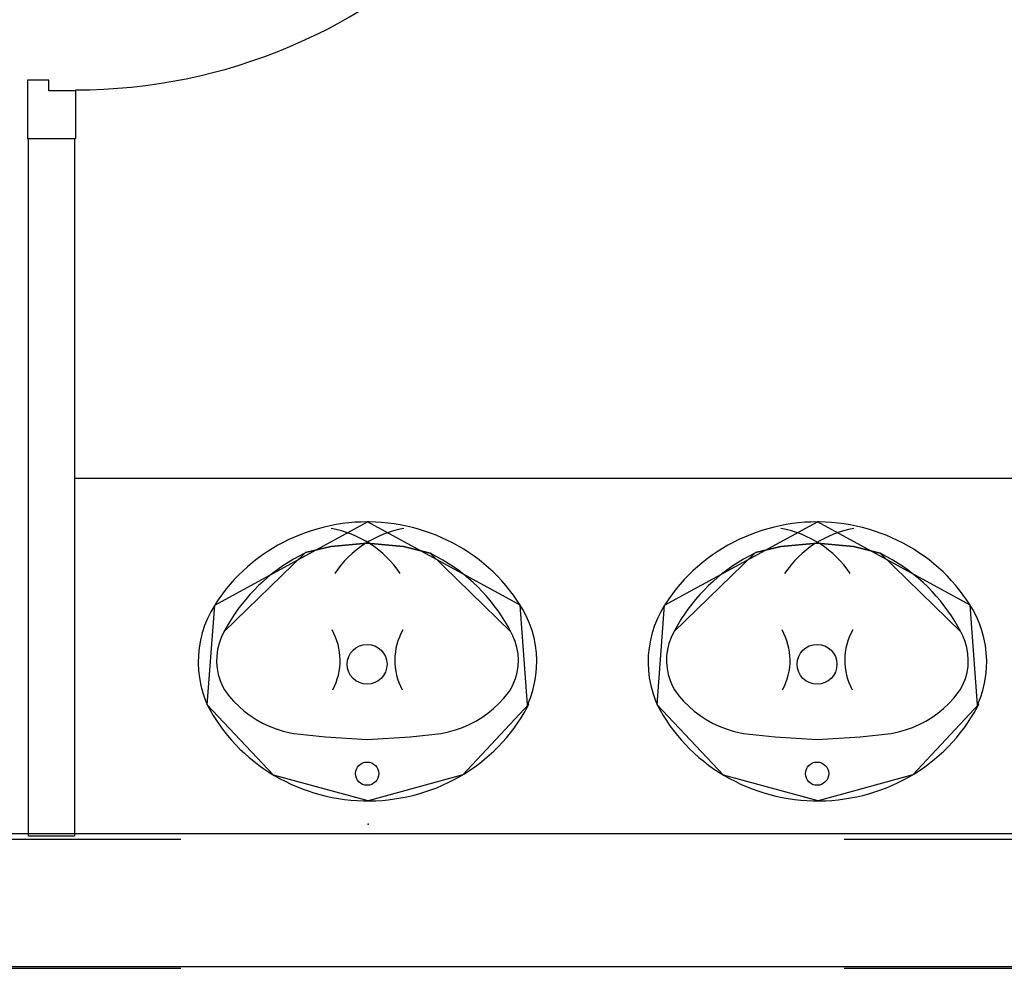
# Model space of a CAD drawing. Header units: millimetres. Extents: x -15 to 127, y -65 to 67.
# Tile 437 of 476: x 113.271 to 113.419, y 30.035 to 30.177. Entities that reach past the tile are written whole.
import ezdxf

# ---------------------------------------------------------------- set-up
doc = ezdxf.new("R2010")
doc.units = ezdxf.units.MM
doc.header["$MEASUREMENT"] = 0
doc.linetypes.add('PC_DASH_2', pattern=[0.125, 0.05555555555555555, -0.06944444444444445])
doc.layers.add('Calque 5', color=7, linetype='Continuous')

# ---------------------------------------------------------------- blocks, each defined once
blk = doc.blocks.new('PD_31625')
at = {"layer": 'Calque 5', "color": 0}
for p, q in [((45.73371302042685, -36.75843498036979), (45.73371302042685, -36.76723442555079)), ((45.74092280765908, -36.76002463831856), (45.74092280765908, -36.76723442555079)), ((45.73371302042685, -36.76723442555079), (45.74092280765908, -36.76723442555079))]:
    blk.add_line(p, q, dxfattribs=at)
blk.add_lwpolyline([(45.74092280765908, -36.76002463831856), (45.73691737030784, -36.76002463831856), (45.73691737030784, -36.75843498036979), (45.73371302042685, -36.75843498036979), (45.73371302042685, -36.76002463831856)], dxfattribs=at)
blk = doc.blocks.new('PD_31626')
at = {"layer": 'Calque 5', "color": 0}
for points in [[(45.7409860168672, -36.68090365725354), (45.7409860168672, -36.6768982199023), (45.74634085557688, -36.6768982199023), (45.74634085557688, -36.68090365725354), (45.7409860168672, -36.68090365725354)], [(45.81863117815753, -36.68090365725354), (45.81863117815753, -36.6768982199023), (45.82398601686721, -36.6768982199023), (45.82398601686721, -36.68090365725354), (45.81863117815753, -36.68090365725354)]]:
    blk.add_lwpolyline(points, dxfattribs=at)
blk = doc.blocks.new('PD_31624')
at = {"layer": 'Calque 5', "color": 0}
blk.add_line((45.73371302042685, -36.67189142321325), (45.74092280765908, -36.67189142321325), dxfattribs=at)
for points in [[(45.73691737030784, -36.6768982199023), (45.73691737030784, -36.67848787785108), (45.73371302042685, -36.67848787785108), (45.73371302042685, -36.67189142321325), (45.74092280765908, -36.67189142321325), (45.74092280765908, -36.6768982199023), (45.73691737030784, -36.6768982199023)], [(45.82403009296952, -36.6768982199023), (45.82403009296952, -36.68090365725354), (45.74092280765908, -36.68090365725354), (45.74092280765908, -36.6768982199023), (45.82403009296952, -36.6768982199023)]]:
    blk.add_lwpolyline(points, dxfattribs=at)
blk.add_arc((45.74092280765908, -36.6768982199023), 0.08300000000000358, 270, 0, dxfattribs=at)
at = {"layer": 'Calque 5'}
for name in ['PD_31626', 'PD_31625']:
    blk.add_blockref(name, (0, 0), dxfattribs=at)
blk = doc.blocks.new('PD_31629')
at = {"layer": 'Calque 5', "color": 0}
for points in [[(45.85276068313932, -36.82499152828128), (45.85181740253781, -36.82500968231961), (45.85087534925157, -36.82505965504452), (45.84993567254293, -36.82514138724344), (45.84899952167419, -36.82525477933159), (45.84806802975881, -36.82539969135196), (45.84714233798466, -36.82557594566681), (45.8462235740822, -36.82578332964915), (45.84531285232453, -36.82602159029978), (45.84441128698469, -36.82629043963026), (45.84351997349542, -36.82658954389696), (45.84263999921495, -36.82691854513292), (45.84177243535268, -36.82727703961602), (45.84091834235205, -36.82766458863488), (45.8400787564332, -36.82808072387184), (45.83925470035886, -36.828524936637), (45.83844718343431, -36.82899668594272), (45.83765718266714, -36.8294953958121), (45.83688566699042, -36.83002045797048), (45.83613357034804, -36.83057123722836), (45.83540181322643, -36.83114705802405), (45.83469128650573, -36.83174722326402), (45.83400285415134, -36.83237099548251), (45.83333735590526, -36.83301762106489), (45.83269560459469, -36.83368630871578), (45.83207837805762, -36.83437624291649), (45.83148642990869, -36.835086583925), (45.83092048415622, -36.83581647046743), (45.83038122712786, -36.83656500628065), (45.82986931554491, -36.83733128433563), (45.82973762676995, -36.83753830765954), (45.82915566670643, -36.83853351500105), (45.82864704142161, -36.8395652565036), (45.82821408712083, -36.84062879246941), (45.82785891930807, -36.84171893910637), (45.82758326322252, -36.84283038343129), (45.82738846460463, -36.84395771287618), (45.82727547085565, -36.8450954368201), (45.82724483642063, -36.84623800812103), (45.82729670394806, -36.84737986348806), (45.8274308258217, -36.84851543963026), (45.82764654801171, -36.84963920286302), (45.82794281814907, -36.85074567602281), (45.82831819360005, -36.85182947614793), (45.82862142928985, -36.85255916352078), (45.82905748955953, -36.85336889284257), (45.82952273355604, -36.85416348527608), (45.83001637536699, -36.85494189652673), (45.83053781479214, -36.85570317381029), (45.83108641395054, -36.85644639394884), (45.83166150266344, -36.85717064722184), (45.83226238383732, -36.85787505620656), (45.83288832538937, -36.85855875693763), (45.83353856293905, -36.85922092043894), (45.83421230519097, -36.85986073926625), (45.83490873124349, -36.86047743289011), (45.83562699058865, -36.86107025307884), (45.83636621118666, -36.86163847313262), (45.83712549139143, -36.86218140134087), (45.83790390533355, -36.86269837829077), (45.8387005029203, -36.8631887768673), (45.8395143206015, -36.86365199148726), (45.84034435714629, -36.8640874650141), (45.84118960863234, -36.86449466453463), (45.84204904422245, -36.86487309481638), (45.8429216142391, -36.86522229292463), (45.84380625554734, -36.86554183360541), (45.84470189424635, -36.865831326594), (45.8456074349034, -36.86609042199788), (45.84652177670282, -36.8663188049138), (45.84744380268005, -36.86651619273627), (45.84837239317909, -36.86668234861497), (45.84930641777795, -36.86681707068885), (45.85024473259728, -36.8669201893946), (45.85118619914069, -36.86699158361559), (45.85212966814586, -36.86703116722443), (45.85307399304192, -36.86703888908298), (45.85401801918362, -36.86701474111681), (45.8549606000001, -36.8669587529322), (45.85590058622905, -36.86687099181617), (45.85683683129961, -36.86675156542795), (45.85776819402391, -36.86660061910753), (45.85869354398, -36.86641833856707), (45.85961174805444, -36.86620494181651), (45.86052169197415, -36.8659606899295), (45.86142226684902, -36.8656858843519), (45.8623123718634, -36.86538085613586), (45.86319092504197, -36.86504597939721), (45.86405685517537, -36.86468165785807), (45.86490910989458, -36.86428834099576), (45.8657466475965, -36.86386650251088), (45.86656844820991, -36.86341666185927), (45.8673735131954, -36.86293936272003), (45.86816086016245, -36.86243518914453), (45.86892952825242, -36.86190475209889), (45.86967858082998, -36.86134870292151), (45.87040710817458, -36.86076771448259), (45.87111422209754, -36.86016249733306), (45.87179905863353, -36.8595337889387), (45.87246078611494, -36.85888235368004), (45.87309859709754, -36.85820898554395), (45.87371171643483, -36.85751450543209), (45.87429939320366, -36.85679976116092), (45.87486091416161, -36.85606561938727), (45.87539559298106, -36.85531297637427), (45.87590278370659, -36.85454274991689), (45.87638186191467, -36.85375587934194), (45.87683224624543, -36.8529533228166), (45.877086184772, -36.85246914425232), (45.87689991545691, -36.85255916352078), (45.87732867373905, -36.85149403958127), (45.87767954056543, -36.85040259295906), (45.87795081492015, -36.84929013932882), (45.87814116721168, -36.84816209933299), (45.87824967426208, -36.84702396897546), (45.87827580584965, -36.84588129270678), (45.87821943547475, -36.84473963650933), (45.87808083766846, -36.84360456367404), (45.87786068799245, -36.84248160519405), (45.8775600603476, -36.84137623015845), (45.87718041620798, -36.84029382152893), (45.87672360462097, -36.83923965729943), (45.87619185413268, -36.83821887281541), (45.87578385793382, -36.83753859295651), (45.87527920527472, -36.83676747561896), (45.87474717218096, -36.83601412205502), (45.87418827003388, -36.83527918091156), (45.87360318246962, -36.83456354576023), (45.87299261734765, -36.83386809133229), (45.87235732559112, -36.83319366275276), (45.87169807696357, -36.83254108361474), (45.87101567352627, -36.83191114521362), (45.8703109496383, -36.83130462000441), (45.86958476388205, -36.83072224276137), (45.86883799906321, -36.83016472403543), (45.86807156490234, -36.82963274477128), (45.86728639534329, -36.82912695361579), (45.86648345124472, -36.82864796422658), (45.86566370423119, -36.82819636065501), (45.8648281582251, -36.82777269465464), (45.8639778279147, -36.82737748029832), (45.86311374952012, -36.82701120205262), (45.86223697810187, -36.82667430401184), (45.86134858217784, -36.8263671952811), (45.86044964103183, -36.8260902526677), (45.85954125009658, -36.82584381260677), (45.85862451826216, -36.82562817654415), (45.85770056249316, -36.82544360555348), (45.85677050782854, -36.82529032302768), (45.85583548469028, -36.82516852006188), (45.85489663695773, -36.82507834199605), (45.85395510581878, -36.8250198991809), (45.85301203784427, -36.82499326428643), (45.85276067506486, -36.8249915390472)], [(45.82973762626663, -36.83753830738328), (45.85276068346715, -36.82499152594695)], [(45.875783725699, -36.8375383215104), (45.85276067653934, -36.82499153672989)], [(45.82862143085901, -36.85255916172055), (45.829737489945, -36.83753859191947)], [(45.87689991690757, -36.85255916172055), (45.87578385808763, -36.83753859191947)], [(45.87708618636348, -36.85246914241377), (45.867130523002, -36.86308737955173), (45.85288253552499, -36.86703989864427), (45.83861895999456, -36.86314029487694), (45.82862121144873, -36.85255908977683)]]:
    blk.add_lwpolyline(points, dxfattribs=at)
blk = doc.blocks.new('PD_31630')
at = {"layer": 'Calque 5', "color": 0}
for points in [[(45.87438851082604, -36.84158604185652), (45.87394491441, -36.84076136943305), (45.8734718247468, -36.8399521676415), (45.87296981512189, -36.83915942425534), (45.87243949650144, -36.8383841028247), (45.87188151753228, -36.83762714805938), (45.87129655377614, -36.83688948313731), (45.87068532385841, -36.83617200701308), (45.8700485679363, -36.83547559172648), (45.86938706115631, -36.83480109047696), (45.86870161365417, -36.83414931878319), (45.86799305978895, -36.83352107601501), (45.86726225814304, -36.83291712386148), (45.86651010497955, -36.83233820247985), (45.8657375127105, -36.83178501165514), (45.86494542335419, -36.8312582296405), (45.8641348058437, -36.8307584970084), (45.8633066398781, -36.830286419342), (45.86246194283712, -36.8298425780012), (45.86220249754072, -36.82971355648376), (45.85819079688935, -36.82867928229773), (45.85271416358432, -36.82818450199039), (45.84726069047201, -36.82870167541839), (45.84341186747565, -36.8296235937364), (45.84331883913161, -36.8297135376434), (45.84246932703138, -36.83014870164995), (45.84163603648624, -36.8306122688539), (45.84081998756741, -36.83110367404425), (45.84002217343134, -36.83162231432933), (45.83924356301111, -36.83216755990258), (45.83848510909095, -36.83273874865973), (45.8377477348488, -36.83333518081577), (45.83703233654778, -36.83395613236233), (45.83633978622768, -36.8346008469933), (45.8356709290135, -36.8352685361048), (45.83502658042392, -36.83595838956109), (45.83440752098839, -36.83666956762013), (45.833814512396, -36.83740119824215), (45.83324827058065, -36.83815239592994), (45.83270948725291, -36.83892224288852), (45.83219882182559, -36.83970980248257), (45.83171689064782, -36.84051411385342), (45.83126428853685, -36.84133419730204), (45.83113282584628, -36.84158602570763), (45.83071492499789, -36.84243785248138), (45.83039140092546, -36.84332724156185), (45.83016579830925, -36.84424445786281), (45.83004059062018, -36.84517945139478), (45.83001715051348, -36.84612197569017), (45.8300957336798, -36.84706170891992), (45.83027547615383, -36.84798834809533), (45.83055441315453, -36.84889174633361), (45.83092948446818, -36.8497620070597), (45.83122584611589, -36.85031034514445), (45.83188004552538, -36.85118209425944), (45.83259552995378, -36.85200742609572), (45.8333688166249, -36.8527824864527), (45.83419613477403, -36.85350350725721), (45.83507345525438, -36.8541669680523), (45.83599650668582, -36.85476964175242), (45.83696078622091, -36.85530858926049), (45.8379616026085, -36.85578118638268), (45.83899407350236, -36.85618513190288), (45.84005317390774, -36.85651845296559), (45.84113374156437, -36.85677953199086), (45.84164442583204, -36.85687636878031), (45.8464119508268, -36.85739354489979), (45.85271416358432, -36.85777579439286), (45.85920250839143, -36.85735981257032), (45.86387691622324, -36.85687636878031), (45.86496570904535, -36.85664949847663), (45.86603548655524, -36.85634974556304), (45.86708103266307, -36.85597857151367), (45.86809725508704, -36.85553777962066), (45.86907919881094, -36.85502952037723), (45.87002208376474, -36.85445627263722), (45.87092131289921, -36.85382082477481), (45.87177250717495, -36.85312627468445), (45.87257152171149, -36.85237600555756), (45.87331445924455, -36.85157367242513), (45.87399770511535, -36.85072318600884), (45.87429549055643, -36.8503105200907), (45.87473146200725, -36.8494670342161), (45.87507388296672, -36.84858428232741), (45.87531899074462, -36.84767175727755), (45.87546411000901, -36.84673945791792), (45.87550764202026, -36.84579760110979), (45.87544911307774, -36.84485650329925), (45.87528916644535, -36.84392647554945), (45.87502955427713, -36.84301771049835), (45.8746731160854, -36.84214015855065), (45.87438851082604, -36.84158603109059)], [(45.84341186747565, -36.8296235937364), (45.84726069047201, -36.82870167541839), (45.85271416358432, -36.82818450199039), (45.85819079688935, -36.82867928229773), (45.86220232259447, -36.82971371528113)], [(45.8311328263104, -36.84158602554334), (45.84331884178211, -36.82971353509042)], [(45.87438851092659, -36.84158604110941), (45.86220249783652, -36.82971355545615)], [(45.84164442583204, -36.85687636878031), (45.8464119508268, -36.85739354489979), (45.85271416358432, -36.85777579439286), (45.85920250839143, -36.85735981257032), (45.86387691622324, -36.85687636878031)]]:
    blk.add_lwpolyline(points, dxfattribs=at)
for centre, radius, start, end in [((45.84445961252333, -36.84168952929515), 0.01595716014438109, 33.96994018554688, 79.83860778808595), ((45.86106173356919, -36.8416895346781), 0.01595715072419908, 100.161392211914, 146.0300598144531), ((45.83932902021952, -36.84586694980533), 0.009315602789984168, 331.6224822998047, 29.55885314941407), ((45.86619232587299, -36.84586694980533), 0.00931559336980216, 150.4411468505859, 208.3775177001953)]:
    blk.add_arc(centre, radius, start, end, dxfattribs=at)
blk = doc.blocks.new('PD_31628')
at = {"layer": 'Calque 5', "color": 0}
for points in [[(45.84341186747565, -36.8296235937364), (45.84726069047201, -36.82870167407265), (45.85271416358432, -36.82818450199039), (45.85819079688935, -36.828679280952), (45.86220232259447, -36.82971371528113)], [(45.8311328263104, -36.84158602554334), (45.84331884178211, -36.82971353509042)], [(45.87438851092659, -36.84158604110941), (45.86220249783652, -36.82971355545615)], [(45.84164442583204, -36.85687636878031), (45.84641195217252, -36.85739354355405), (45.85271416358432, -36.85777579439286), (45.85920250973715, -36.85735981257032), (45.86387691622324, -36.85687636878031)]]:
    blk.add_lwpolyline(points, dxfattribs=at)
for centre, radius in [((45.85270867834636, -36.84644914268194), 0.002999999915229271), ((45.85271364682, -36.86293267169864), 0.001750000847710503)]:
    blk.add_circle(centre, radius, dxfattribs=at)
for centre, radius, start, end in [((45.84445961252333, -36.84168952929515), 0.01595716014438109, 33.96994018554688, 79.83860778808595), ((45.86106173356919, -36.8416895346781), 0.01595715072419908, 100.161392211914, 146.0300598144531), ((45.83932902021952, -36.84586694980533), 0.009315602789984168, 331.6224822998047, 29.55885314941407), ((45.86619232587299, -36.84586694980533), 0.00931559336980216, 150.4411468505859, 208.3775177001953)]:
    blk.add_arc(centre, radius, start, end, dxfattribs=at)
at = {"layer": 'Calque 5'}
for name in ['PD_31629', 'PD_31630']:
    blk.add_blockref(name, (0, 0), dxfattribs=at)
blk = doc.blocks.new('PD_31633')
at = {"layer": 'Calque 5', "color": 0}
for points in [[(45.78495011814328, -36.82499152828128), (45.78400683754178, -36.82500968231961), (45.78306478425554, -36.82505965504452), (45.7821251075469, -36.82514138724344), (45.78118895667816, -36.82525477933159), (45.78025746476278, -36.82539969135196), (45.77933177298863, -36.82557594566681), (45.77841300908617, -36.82578332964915), (45.7775022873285, -36.82602159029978), (45.77660072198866, -36.82629043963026), (45.7757094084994, -36.82658954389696), (45.77482943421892, -36.82691854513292), (45.77396187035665, -36.82727703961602), (45.77310777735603, -36.82766458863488), (45.77226819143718, -36.82808072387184), (45.77144413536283, -36.828524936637), (45.77063661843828, -36.82899668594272), (45.7698466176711, -36.8294953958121), (45.7690751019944, -36.83002045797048), (45.76832300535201, -36.83057123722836), (45.7675912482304, -36.83114705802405), (45.76688072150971, -36.83174722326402), (45.76619228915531, -36.83237099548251), (45.76552679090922, -36.83301762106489), (45.76488503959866, -36.83368630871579), (45.76426781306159, -36.83437624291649), (45.76367586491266, -36.835086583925), (45.76310991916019, -36.83581647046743), (45.76257066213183, -36.83656500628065), (45.76205875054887, -36.83733128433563), (45.76192706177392, -36.83753830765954), (45.76134510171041, -36.83853351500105), (45.76083647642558, -36.8395652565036), (45.7604035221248, -36.84062879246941), (45.76004835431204, -36.84171893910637), (45.7597726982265, -36.84283038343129), (45.75957789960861, -36.84395771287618), (45.75946490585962, -36.8450954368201), (45.7594342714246, -36.84623800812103), (45.75948613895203, -36.84737986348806), (45.75962026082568, -36.84851543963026), (45.75983598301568, -36.84963920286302), (45.76013225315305, -36.85074567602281), (45.76050762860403, -36.85182947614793), (45.76081086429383, -36.85255916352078), (45.7612469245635, -36.85336889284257), (45.76171216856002, -36.85416348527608), (45.76220581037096, -36.85494189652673), (45.76272724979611, -36.85570317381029), (45.76327584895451, -36.85644639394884), (45.76385093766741, -36.85717064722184), (45.76445181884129, -36.85787505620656), (45.76507776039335, -36.85855875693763), (45.76572799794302, -36.85922092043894), (45.76640174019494, -36.85986073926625), (45.76709816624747, -36.86047743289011), (45.76781642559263, -36.86107025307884), (45.76855564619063, -36.86163847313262), (45.7693149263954, -36.86218140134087), (45.77009334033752, -36.86269837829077), (45.77088993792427, -36.8631887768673), (45.77170375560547, -36.86365199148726), (45.77253379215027, -36.8640874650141), (45.77337904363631, -36.86449466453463), (45.77423847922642, -36.86487309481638), (45.77511104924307, -36.86522229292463), (45.77599569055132, -36.86554183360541), (45.77689132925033, -36.865831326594), (45.77779686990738, -36.86609042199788), (45.77871121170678, -36.8663188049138), (45.77963323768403, -36.86651619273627), (45.78056182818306, -36.86668234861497), (45.78149585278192, -36.86681707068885), (45.78243416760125, -36.8669201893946), (45.78337563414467, -36.86699158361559), (45.78431910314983, -36.86703116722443), (45.7852634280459, -36.86703888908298), (45.78620745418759, -36.8670147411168), (45.78715003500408, -36.8669587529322), (45.78809002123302, -36.86687099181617), (45.78902626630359, -36.86675156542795), (45.78995762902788, -36.86660061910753), (45.79088297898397, -36.86641833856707), (45.79180118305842, -36.86620494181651), (45.79271112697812, -36.86596068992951), (45.793611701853, -36.8656858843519), (45.79450180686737, -36.86538085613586), (45.79538036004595, -36.86504597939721), (45.79624629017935, -36.86468165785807), (45.79709854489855, -36.86428834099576), (45.79793608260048, -36.86386650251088), (45.79875788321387, -36.86341666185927), (45.79956294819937, -36.86293936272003), (45.80035029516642, -36.86243518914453), (45.8011189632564, -36.86190475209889), (45.80186801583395, -36.86134870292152), (45.80259654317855, -36.86076771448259), (45.80330365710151, -36.86016249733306), (45.8039884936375, -36.8595337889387), (45.80465022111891, -36.85888235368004), (45.80528803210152, -36.85820898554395), (45.80590115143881, -36.85751450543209), (45.80648882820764, -36.85679976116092), (45.80705034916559, -36.85606561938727), (45.80758502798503, -36.85531297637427), (45.80809221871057, -36.85454274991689), (45.80857129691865, -36.85375587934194), (45.80902168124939, -36.8529533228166), (45.80927561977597, -36.85246914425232), (45.80908935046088, -36.85255916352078), (45.80951810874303, -36.85149403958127), (45.80986897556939, -36.85040259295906), (45.81014024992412, -36.84929013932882), (45.81033060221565, -36.84816209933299), (45.81043910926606, -36.84702396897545), (45.81046524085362, -36.84588129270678), (45.81040887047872, -36.84473963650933), (45.81027027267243, -36.84360456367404), (45.81005012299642, -36.84248160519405), (45.80974949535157, -36.84137623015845), (45.80936985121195, -36.84029382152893), (45.80891303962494, -36.83923965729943), (45.80838128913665, -36.83821887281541), (45.8079732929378, -36.83753859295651), (45.80746864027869, -36.83676747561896), (45.80693660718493, -36.83601412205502), (45.80637770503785, -36.83527918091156), (45.80579261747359, -36.83456354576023), (45.80518205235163, -36.83386809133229), (45.8045467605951, -36.83319366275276), (45.80388751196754, -36.83254108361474), (45.80320510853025, -36.83191114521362), (45.80250038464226, -36.83130462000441), (45.80177419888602, -36.83072224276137), (45.80102743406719, -36.83016472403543), (45.80026099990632, -36.82963274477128), (45.79947583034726, -36.82912695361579), (45.79867288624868, -36.82864796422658), (45.79785313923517, -36.82819636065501), (45.79701759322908, -36.82777269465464), (45.79616726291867, -36.82737748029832), (45.7953031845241, -36.82701120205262), (45.79442641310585, -36.82667430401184), (45.79353801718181, -36.8263671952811), (45.79263907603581, -36.8260902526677), (45.79173068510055, -36.82584381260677), (45.79081395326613, -36.82562817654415), (45.78988999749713, -36.82544360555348), (45.78895994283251, -36.82529032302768), (45.78802491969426, -36.82516852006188), (45.7870860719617, -36.82507834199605), (45.78614454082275, -36.8250198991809), (45.78520147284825, -36.82499326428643), (45.78495011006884, -36.8249915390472)], [(45.7619270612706, -36.83753830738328), (45.78495011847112, -36.82499152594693)], [(45.80797316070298, -36.83753832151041), (45.78495011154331, -36.8249915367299)], [(45.76081086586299, -36.85255916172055), (45.76192692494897, -36.83753859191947)], [(45.80908935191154, -36.85255916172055), (45.8079732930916, -36.83753859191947)], [(45.80927562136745, -36.85246914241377), (45.79931995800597, -36.86308737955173), (45.78507197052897, -36.86703989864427), (45.77080839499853, -36.86314029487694), (45.76081064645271, -36.85255908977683)]]:
    blk.add_lwpolyline(points, dxfattribs=at)
blk = doc.blocks.new('PD_31634')
at = {"layer": 'Calque 5', "color": 0}
for points in [[(45.80657794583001, -36.84158604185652), (45.80613434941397, -36.84076136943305), (45.80566125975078, -36.8399521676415), (45.80515925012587, -36.83915942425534), (45.80462893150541, -36.8383841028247), (45.80407095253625, -36.83762714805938), (45.80348598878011, -36.83688948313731), (45.80287475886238, -36.83617200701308), (45.80223800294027, -36.83547559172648), (45.80157649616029, -36.83480109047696), (45.80089104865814, -36.83414931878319), (45.80018249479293, -36.83352107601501), (45.79945169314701, -36.83291712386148), (45.79869953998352, -36.83233820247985), (45.79792694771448, -36.83178501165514), (45.79713485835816, -36.8312582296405), (45.79632424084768, -36.8307584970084), (45.79549607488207, -36.830286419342), (45.7946513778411, -36.8298425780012), (45.7943919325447, -36.82971355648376), (45.79038023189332, -36.82867928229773), (45.78490359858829, -36.82818450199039), (45.77945012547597, -36.82870167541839), (45.77560130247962, -36.8296235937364), (45.77550827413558, -36.8297135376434), (45.77465876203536, -36.83014870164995), (45.77382547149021, -36.8306122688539), (45.77300942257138, -36.83110367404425), (45.77221160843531, -36.83162231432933), (45.77143299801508, -36.83216755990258), (45.77067454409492, -36.83273874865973), (45.76993716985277, -36.83333518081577), (45.76922177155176, -36.83395613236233), (45.76852922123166, -36.8346008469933), (45.76786036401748, -36.8352685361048), (45.76721601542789, -36.83595838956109), (45.76659695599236, -36.83666956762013), (45.76600394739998, -36.83740119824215), (45.76543770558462, -36.83815239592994), (45.76489892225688, -36.83892224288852), (45.76438825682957, -36.83970980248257), (45.7639063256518, -36.84051411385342), (45.76345372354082, -36.84133419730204), (45.76332226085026, -36.84158602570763), (45.76290436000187, -36.84243785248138), (45.76258083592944, -36.84332724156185), (45.76235523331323, -36.84424445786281), (45.76223002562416, -36.84517945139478), (45.76220658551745, -36.84612197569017), (45.76228516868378, -36.84706170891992), (45.76246491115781, -36.84798834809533), (45.7627438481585, -36.84889174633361), (45.76311891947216, -36.8497620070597), (45.76341528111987, -36.85031034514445), (45.76406948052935, -36.85118209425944), (45.76478496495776, -36.85200742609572), (45.76555825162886, -36.8527824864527), (45.76638556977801, -36.85350350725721), (45.76726289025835, -36.8541669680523), (45.76818594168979, -36.85476964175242), (45.76915022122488, -36.85530858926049), (45.77015103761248, -36.85578118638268), (45.77118350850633, -36.85618513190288), (45.77224260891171, -36.85651845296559), (45.77332317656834, -36.85677953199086), (45.77383386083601, -36.85687636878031), (45.77860138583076, -36.85739354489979), (45.78490359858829, -36.85777579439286), (45.7913919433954, -36.85735981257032), (45.79606635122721, -36.85687636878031), (45.79715514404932, -36.85664949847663), (45.79822492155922, -36.85634974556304), (45.79927046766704, -36.85597857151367), (45.80028669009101, -36.85553777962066), (45.80126863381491, -36.85502952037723), (45.80221151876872, -36.85445627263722), (45.80311074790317, -36.85382082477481), (45.80396194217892, -36.85312627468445), (45.80476095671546, -36.85237600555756), (45.80550389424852, -36.85157367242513), (45.80618714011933, -36.85072318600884), (45.80648492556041, -36.85031052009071), (45.80692089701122, -36.8494670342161), (45.80726331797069, -36.84858428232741), (45.80750842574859, -36.84767175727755), (45.80765354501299, -36.84673945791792), (45.80769707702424, -36.84579760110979), (45.80763854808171, -36.84485650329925), (45.80747860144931, -36.84392647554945), (45.80721898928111, -36.84301771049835), (45.80686255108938, -36.84214015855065), (45.80657794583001, -36.84158603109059)], [(45.77560130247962, -36.8296235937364), (45.77945012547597, -36.82870167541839), (45.78490359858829, -36.82818450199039), (45.79038023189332, -36.82867928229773), (45.79439175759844, -36.82971371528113)], [(45.76332226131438, -36.84158602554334), (45.77550827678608, -36.82971353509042)], [(45.80657794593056, -36.84158604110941), (45.7943919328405, -36.82971355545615)], [(45.77383386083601, -36.85687636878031), (45.77860138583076, -36.85739354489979), (45.78490359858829, -36.85777579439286), (45.7913919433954, -36.85735981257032), (45.79606635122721, -36.85687636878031)]]:
    blk.add_lwpolyline(points, dxfattribs=at)
for centre, radius, start, end in [((45.77664904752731, -36.84168952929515), 0.01595716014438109, 33.96994018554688, 79.83860778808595), ((45.79325116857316, -36.8416895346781), 0.01595715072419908, 100.161392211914, 146.0300598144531), ((45.7715184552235, -36.84586694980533), 0.009315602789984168, 331.6224822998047, 29.55885314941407), ((45.79838176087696, -36.84586694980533), 0.00931559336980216, 150.4411468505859, 208.3775177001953)]:
    blk.add_arc(centre, radius, start, end, dxfattribs=at)
blk = doc.blocks.new('PD_31632')
at = {"layer": 'Calque 5', "color": 0}
for points in [[(45.77560130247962, -36.8296235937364), (45.77945012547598, -36.82870167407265), (45.78490359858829, -36.82818450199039), (45.79038023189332, -36.828679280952), (45.79439175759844, -36.82971371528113)], [(45.76332226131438, -36.84158602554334), (45.77550827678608, -36.82971353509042)], [(45.80657794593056, -36.84158604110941), (45.7943919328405, -36.82971355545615)], [(45.77383386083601, -36.85687636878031), (45.7786013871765, -36.85739354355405), (45.78490359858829, -36.85777579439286), (45.79139194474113, -36.85735981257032), (45.79606635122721, -36.85687636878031)]]:
    blk.add_lwpolyline(points, dxfattribs=at)
for centre, radius in [((45.78489811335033, -36.84644914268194), 0.002999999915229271), ((45.78490308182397, -36.86293267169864), 0.001750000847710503)]:
    blk.add_circle(centre, radius, dxfattribs=at)
for centre, radius, start, end in [((45.77664904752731, -36.84168952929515), 0.01595716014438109, 33.96994018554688, 79.83860778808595), ((45.79325116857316, -36.8416895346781), 0.01595715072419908, 100.161392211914, 146.0300598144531), ((45.7715184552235, -36.84586694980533), 0.009315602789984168, 331.6224822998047, 29.55885314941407), ((45.79838176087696, -36.84586694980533), 0.00931559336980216, 150.4411468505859, 208.3775177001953)]:
    blk.add_arc(centre, radius, start, end, dxfattribs=at)
at = {"layer": 'Calque 5'}
for name in ['PD_31633', 'PD_31634']:
    blk.add_blockref(name, (0, 0), dxfattribs=at)
blk = doc.blocks.new('PD_32971')
at = {"layer": 'Calque 5', "color": 0}
for p, q in [((45.73371302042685, -36.75843498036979), (45.73371302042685, -36.76723442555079)), ((45.74092280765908, -36.76002463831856), (45.74092280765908, -36.76723442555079)), ((45.73371302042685, -36.76723442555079), (45.74092280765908, -36.76723442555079))]:
    blk.add_line(p, q, dxfattribs=at)
blk.add_lwpolyline([(45.74092280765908, -36.76002463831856), (45.73691737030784, -36.76002463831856), (45.73691737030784, -36.75843498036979), (45.73371302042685, -36.75843498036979), (45.73371302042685, -36.76002463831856)], dxfattribs=at)
blk = doc.blocks.new('PD_32972')
at = {"layer": 'Calque 5', "color": 0}
for points in [[(45.7409860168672, -36.68090365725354), (45.7409860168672, -36.6768982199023), (45.74634085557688, -36.6768982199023), (45.74634085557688, -36.68090365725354), (45.7409860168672, -36.68090365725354)], [(45.81863117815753, -36.68090365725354), (45.81863117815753, -36.6768982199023), (45.82398601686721, -36.6768982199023), (45.82398601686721, -36.68090365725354), (45.81863117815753, -36.68090365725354)]]:
    blk.add_lwpolyline(points, dxfattribs=at)
blk = doc.blocks.new('PD_32970')
at = {"layer": 'Calque 5', "color": 0}
blk.add_line((45.73371302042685, -36.67189142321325), (45.74092280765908, -36.67189142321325), dxfattribs=at)
for points in [[(45.73691737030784, -36.6768982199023), (45.73691737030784, -36.67848787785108), (45.73371302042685, -36.67848787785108), (45.73371302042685, -36.67189142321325), (45.74092280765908, -36.67189142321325), (45.74092280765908, -36.6768982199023), (45.73691737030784, -36.6768982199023)], [(45.82403009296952, -36.6768982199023), (45.82403009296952, -36.68090365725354), (45.74092280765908, -36.68090365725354), (45.74092280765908, -36.6768982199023), (45.82403009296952, -36.6768982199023)]]:
    blk.add_lwpolyline(points, dxfattribs=at)
blk.add_arc((45.74092280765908, -36.6768982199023), 0.08300000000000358, 270, 0, dxfattribs=at)
at = {"layer": 'Calque 5'}
for name in ['PD_32972', 'PD_32971']:
    blk.add_blockref(name, (0, 0), dxfattribs=at)
blk = doc.blocks.new('PD_32975')
at = {"layer": 'Calque 5', "color": 0}
for points in [[(45.85276068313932, -36.82499152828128), (45.85181740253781, -36.82500968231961), (45.85087534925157, -36.82505965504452), (45.84993567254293, -36.82514138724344), (45.84899952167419, -36.82525477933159), (45.84806802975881, -36.82539969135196), (45.84714233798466, -36.82557594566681), (45.8462235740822, -36.82578332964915), (45.84531285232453, -36.82602159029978), (45.84441128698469, -36.82629043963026), (45.84351997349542, -36.82658954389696), (45.84263999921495, -36.82691854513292), (45.84177243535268, -36.82727703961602), (45.84091834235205, -36.82766458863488), (45.8400787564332, -36.82808072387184), (45.83925470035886, -36.828524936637), (45.83844718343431, -36.82899668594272), (45.83765718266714, -36.8294953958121), (45.83688566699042, -36.83002045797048), (45.83613357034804, -36.83057123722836), (45.83540181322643, -36.83114705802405), (45.83469128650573, -36.83174722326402), (45.83400285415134, -36.83237099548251), (45.83333735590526, -36.83301762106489), (45.83269560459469, -36.83368630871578), (45.83207837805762, -36.83437624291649), (45.83148642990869, -36.835086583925), (45.83092048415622, -36.83581647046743), (45.83038122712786, -36.83656500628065), (45.82986931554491, -36.83733128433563), (45.82973762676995, -36.83753830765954), (45.82915566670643, -36.83853351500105), (45.82864704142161, -36.8395652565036), (45.82821408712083, -36.84062879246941), (45.82785891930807, -36.84171893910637), (45.82758326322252, -36.84283038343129), (45.82738846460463, -36.84395771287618), (45.82727547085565, -36.8450954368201), (45.82724483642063, -36.84623800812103), (45.82729670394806, -36.84737986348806), (45.8274308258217, -36.84851543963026), (45.82764654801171, -36.84963920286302), (45.82794281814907, -36.85074567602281), (45.82831819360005, -36.85182947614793), (45.82862142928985, -36.85255916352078), (45.82905748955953, -36.85336889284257), (45.82952273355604, -36.85416348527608), (45.83001637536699, -36.85494189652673), (45.83053781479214, -36.85570317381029), (45.83108641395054, -36.85644639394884), (45.83166150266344, -36.85717064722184), (45.83226238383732, -36.85787505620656), (45.83288832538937, -36.85855875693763), (45.83353856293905, -36.85922092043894), (45.83421230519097, -36.85986073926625), (45.83490873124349, -36.86047743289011), (45.83562699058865, -36.86107025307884), (45.83636621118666, -36.86163847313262), (45.83712549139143, -36.86218140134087), (45.83790390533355, -36.86269837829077), (45.8387005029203, -36.8631887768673), (45.8395143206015, -36.86365199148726), (45.84034435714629, -36.8640874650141), (45.84118960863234, -36.86449466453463), (45.84204904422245, -36.86487309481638), (45.8429216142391, -36.86522229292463), (45.84380625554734, -36.86554183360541), (45.84470189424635, -36.865831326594), (45.8456074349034, -36.86609042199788), (45.84652177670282, -36.8663188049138), (45.84744380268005, -36.86651619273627), (45.84837239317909, -36.86668234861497), (45.84930641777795, -36.86681707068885), (45.85024473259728, -36.8669201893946), (45.85118619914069, -36.86699158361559), (45.85212966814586, -36.86703116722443), (45.85307399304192, -36.86703888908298), (45.85401801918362, -36.86701474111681), (45.8549606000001, -36.8669587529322), (45.85590058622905, -36.86687099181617), (45.85683683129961, -36.86675156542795), (45.85776819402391, -36.86660061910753), (45.85869354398, -36.86641833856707), (45.85961174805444, -36.86620494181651), (45.86052169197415, -36.8659606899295), (45.86142226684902, -36.8656858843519), (45.8623123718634, -36.86538085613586), (45.86319092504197, -36.86504597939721), (45.86405685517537, -36.86468165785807), (45.86490910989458, -36.86428834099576), (45.8657466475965, -36.86386650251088), (45.86656844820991, -36.86341666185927), (45.8673735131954, -36.86293936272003), (45.86816086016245, -36.86243518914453), (45.86892952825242, -36.86190475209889), (45.86967858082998, -36.86134870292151), (45.87040710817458, -36.86076771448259), (45.87111422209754, -36.86016249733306), (45.87179905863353, -36.8595337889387), (45.87246078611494, -36.85888235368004), (45.87309859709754, -36.85820898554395), (45.87371171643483, -36.85751450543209), (45.87429939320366, -36.85679976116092), (45.87486091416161, -36.85606561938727), (45.87539559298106, -36.85531297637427), (45.87590278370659, -36.85454274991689), (45.87638186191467, -36.85375587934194), (45.87683224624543, -36.8529533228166), (45.877086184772, -36.85246914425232), (45.87689991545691, -36.85255916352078), (45.87732867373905, -36.85149403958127), (45.87767954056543, -36.85040259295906), (45.87795081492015, -36.84929013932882), (45.87814116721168, -36.84816209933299), (45.87824967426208, -36.84702396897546), (45.87827580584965, -36.84588129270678), (45.87821943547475, -36.84473963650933), (45.87808083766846, -36.84360456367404), (45.87786068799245, -36.84248160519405), (45.8775600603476, -36.84137623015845), (45.87718041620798, -36.84029382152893), (45.87672360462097, -36.83923965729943), (45.87619185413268, -36.83821887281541), (45.87578385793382, -36.83753859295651), (45.87527920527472, -36.83676747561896), (45.87474717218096, -36.83601412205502), (45.87418827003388, -36.83527918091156), (45.87360318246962, -36.83456354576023), (45.87299261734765, -36.83386809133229), (45.87235732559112, -36.83319366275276), (45.87169807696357, -36.83254108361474), (45.87101567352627, -36.83191114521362), (45.8703109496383, -36.83130462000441), (45.86958476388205, -36.83072224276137), (45.86883799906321, -36.83016472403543), (45.86807156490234, -36.82963274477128), (45.86728639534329, -36.82912695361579), (45.86648345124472, -36.82864796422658), (45.86566370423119, -36.82819636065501), (45.8648281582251, -36.82777269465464), (45.8639778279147, -36.82737748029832), (45.86311374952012, -36.82701120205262), (45.86223697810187, -36.82667430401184), (45.86134858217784, -36.8263671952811), (45.86044964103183, -36.8260902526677), (45.85954125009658, -36.82584381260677), (45.85862451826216, -36.82562817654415), (45.85770056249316, -36.82544360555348), (45.85677050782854, -36.82529032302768), (45.85583548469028, -36.82516852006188), (45.85489663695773, -36.82507834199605), (45.85395510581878, -36.8250198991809), (45.85301203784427, -36.82499326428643), (45.85276067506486, -36.8249915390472)], [(45.82973762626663, -36.83753830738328), (45.85276068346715, -36.82499152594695)], [(45.875783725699, -36.8375383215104), (45.85276067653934, -36.82499153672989)], [(45.82862143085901, -36.85255916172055), (45.829737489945, -36.83753859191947)], [(45.87689991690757, -36.85255916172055), (45.87578385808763, -36.83753859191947)], [(45.87708618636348, -36.85246914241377), (45.867130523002, -36.86308737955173), (45.85288253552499, -36.86703989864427), (45.83861895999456, -36.86314029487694), (45.82862121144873, -36.85255908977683)]]:
    blk.add_lwpolyline(points, dxfattribs=at)
blk = doc.blocks.new('PD_32976')
at = {"layer": 'Calque 5', "color": 0}
for points in [[(45.87438851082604, -36.84158604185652), (45.87394491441, -36.84076136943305), (45.8734718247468, -36.8399521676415), (45.87296981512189, -36.83915942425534), (45.87243949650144, -36.8383841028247), (45.87188151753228, -36.83762714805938), (45.87129655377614, -36.83688948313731), (45.87068532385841, -36.83617200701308), (45.8700485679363, -36.83547559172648), (45.86938706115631, -36.83480109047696), (45.86870161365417, -36.83414931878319), (45.86799305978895, -36.83352107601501), (45.86726225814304, -36.83291712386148), (45.86651010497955, -36.83233820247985), (45.8657375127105, -36.83178501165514), (45.86494542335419, -36.8312582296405), (45.8641348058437, -36.8307584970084), (45.8633066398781, -36.830286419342), (45.86246194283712, -36.8298425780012), (45.86220249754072, -36.82971355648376), (45.85819079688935, -36.82867928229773), (45.85271416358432, -36.82818450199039), (45.84726069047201, -36.82870167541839), (45.84341186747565, -36.8296235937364), (45.84331883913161, -36.8297135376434), (45.84246932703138, -36.83014870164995), (45.84163603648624, -36.8306122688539), (45.84081998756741, -36.83110367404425), (45.84002217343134, -36.83162231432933), (45.83924356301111, -36.83216755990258), (45.83848510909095, -36.83273874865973), (45.8377477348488, -36.83333518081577), (45.83703233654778, -36.83395613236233), (45.83633978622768, -36.8346008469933), (45.8356709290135, -36.8352685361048), (45.83502658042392, -36.83595838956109), (45.83440752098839, -36.83666956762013), (45.833814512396, -36.83740119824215), (45.83324827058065, -36.83815239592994), (45.83270948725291, -36.83892224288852), (45.83219882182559, -36.83970980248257), (45.83171689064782, -36.84051411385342), (45.83126428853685, -36.84133419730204), (45.83113282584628, -36.84158602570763), (45.83071492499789, -36.84243785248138), (45.83039140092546, -36.84332724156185), (45.83016579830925, -36.84424445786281), (45.83004059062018, -36.84517945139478), (45.83001715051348, -36.84612197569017), (45.8300957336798, -36.84706170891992), (45.83027547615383, -36.84798834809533), (45.83055441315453, -36.84889174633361), (45.83092948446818, -36.8497620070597), (45.83122584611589, -36.85031034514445), (45.83188004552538, -36.85118209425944), (45.83259552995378, -36.85200742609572), (45.8333688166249, -36.8527824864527), (45.83419613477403, -36.85350350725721), (45.83507345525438, -36.8541669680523), (45.83599650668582, -36.85476964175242), (45.83696078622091, -36.85530858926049), (45.8379616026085, -36.85578118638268), (45.83899407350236, -36.85618513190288), (45.84005317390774, -36.85651845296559), (45.84113374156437, -36.85677953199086), (45.84164442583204, -36.85687636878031), (45.8464119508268, -36.85739354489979), (45.85271416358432, -36.85777579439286), (45.85920250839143, -36.85735981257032), (45.86387691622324, -36.85687636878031), (45.86496570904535, -36.85664949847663), (45.86603548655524, -36.85634974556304), (45.86708103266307, -36.85597857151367), (45.86809725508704, -36.85553777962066), (45.86907919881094, -36.85502952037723), (45.87002208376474, -36.85445627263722), (45.87092131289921, -36.85382082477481), (45.87177250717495, -36.85312627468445), (45.87257152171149, -36.85237600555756), (45.87331445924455, -36.85157367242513), (45.87399770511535, -36.85072318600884), (45.87429549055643, -36.8503105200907), (45.87473146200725, -36.8494670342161), (45.87507388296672, -36.84858428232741), (45.87531899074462, -36.84767175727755), (45.87546411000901, -36.84673945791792), (45.87550764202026, -36.84579760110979), (45.87544911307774, -36.84485650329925), (45.87528916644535, -36.84392647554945), (45.87502955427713, -36.84301771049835), (45.8746731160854, -36.84214015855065), (45.87438851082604, -36.84158603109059)], [(45.84341186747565, -36.8296235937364), (45.84726069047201, -36.82870167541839), (45.85271416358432, -36.82818450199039), (45.85819079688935, -36.82867928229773), (45.86220232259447, -36.82971371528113)], [(45.8311328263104, -36.84158602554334), (45.84331884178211, -36.82971353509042)], [(45.87438851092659, -36.84158604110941), (45.86220249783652, -36.82971355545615)], [(45.84164442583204, -36.85687636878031), (45.8464119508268, -36.85739354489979), (45.85271416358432, -36.85777579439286), (45.85920250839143, -36.85735981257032), (45.86387691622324, -36.85687636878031)]]:
    blk.add_lwpolyline(points, dxfattribs=at)
for centre, radius, start, end in [((45.84445961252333, -36.84168952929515), 0.01595716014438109, 33.96994018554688, 79.83860778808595), ((45.86106173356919, -36.8416895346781), 0.01595715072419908, 100.161392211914, 146.0300598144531), ((45.83932902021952, -36.84586694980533), 0.009315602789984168, 331.6224822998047, 29.55885314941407), ((45.86619232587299, -36.84586694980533), 0.00931559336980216, 150.4411468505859, 208.3775177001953)]:
    blk.add_arc(centre, radius, start, end, dxfattribs=at)
blk = doc.blocks.new('PD_32974')
at = {"layer": 'Calque 5', "color": 0}
for points in [[(45.84341186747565, -36.8296235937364), (45.84726069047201, -36.82870167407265), (45.85271416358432, -36.82818450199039), (45.85819079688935, -36.828679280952), (45.86220232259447, -36.82971371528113)], [(45.8311328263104, -36.84158602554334), (45.84331884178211, -36.82971353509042)], [(45.87438851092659, -36.84158604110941), (45.86220249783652, -36.82971355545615)], [(45.84164442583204, -36.85687636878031), (45.84641195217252, -36.85739354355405), (45.85271416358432, -36.85777579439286), (45.85920250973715, -36.85735981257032), (45.86387691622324, -36.85687636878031)]]:
    blk.add_lwpolyline(points, dxfattribs=at)
for centre, radius in [((45.85270867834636, -36.84644914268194), 0.002999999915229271), ((45.85271364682, -36.86293267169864), 0.001750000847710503)]:
    blk.add_circle(centre, radius, dxfattribs=at)
for centre, radius, start, end in [((45.84445961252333, -36.84168952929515), 0.01595716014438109, 33.96994018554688, 79.83860778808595), ((45.86106173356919, -36.8416895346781), 0.01595715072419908, 100.161392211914, 146.0300598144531), ((45.83932902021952, -36.84586694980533), 0.009315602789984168, 331.6224822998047, 29.55885314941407), ((45.86619232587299, -36.84586694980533), 0.00931559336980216, 150.4411468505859, 208.3775177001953)]:
    blk.add_arc(centre, radius, start, end, dxfattribs=at)
at = {"layer": 'Calque 5'}
for name in ['PD_32975', 'PD_32976']:
    blk.add_blockref(name, (0, 0), dxfattribs=at)
blk = doc.blocks.new('PD_32979')
at = {"layer": 'Calque 5', "color": 0}
for points in [[(45.78495011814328, -36.82499152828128), (45.78400683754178, -36.82500968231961), (45.78306478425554, -36.82505965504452), (45.7821251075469, -36.82514138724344), (45.78118895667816, -36.82525477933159), (45.78025746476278, -36.82539969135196), (45.77933177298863, -36.82557594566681), (45.77841300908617, -36.82578332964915), (45.7775022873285, -36.82602159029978), (45.77660072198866, -36.82629043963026), (45.7757094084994, -36.82658954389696), (45.77482943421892, -36.82691854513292), (45.77396187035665, -36.82727703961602), (45.77310777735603, -36.82766458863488), (45.77226819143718, -36.82808072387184), (45.77144413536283, -36.828524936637), (45.77063661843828, -36.82899668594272), (45.7698466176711, -36.8294953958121), (45.7690751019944, -36.83002045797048), (45.76832300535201, -36.83057123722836), (45.7675912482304, -36.83114705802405), (45.76688072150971, -36.83174722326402), (45.76619228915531, -36.83237099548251), (45.76552679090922, -36.83301762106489), (45.76488503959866, -36.83368630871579), (45.76426781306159, -36.83437624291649), (45.76367586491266, -36.835086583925), (45.76310991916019, -36.83581647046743), (45.76257066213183, -36.83656500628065), (45.76205875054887, -36.83733128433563), (45.76192706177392, -36.83753830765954), (45.76134510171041, -36.83853351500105), (45.76083647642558, -36.8395652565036), (45.7604035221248, -36.84062879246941), (45.76004835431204, -36.84171893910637), (45.7597726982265, -36.84283038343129), (45.75957789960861, -36.84395771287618), (45.75946490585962, -36.8450954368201), (45.7594342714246, -36.84623800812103), (45.75948613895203, -36.84737986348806), (45.75962026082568, -36.84851543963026), (45.75983598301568, -36.84963920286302), (45.76013225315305, -36.85074567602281), (45.76050762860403, -36.85182947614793), (45.76081086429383, -36.85255916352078), (45.7612469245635, -36.85336889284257), (45.76171216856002, -36.85416348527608), (45.76220581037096, -36.85494189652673), (45.76272724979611, -36.85570317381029), (45.76327584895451, -36.85644639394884), (45.76385093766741, -36.85717064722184), (45.76445181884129, -36.85787505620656), (45.76507776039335, -36.85855875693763), (45.76572799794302, -36.85922092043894), (45.76640174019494, -36.85986073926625), (45.76709816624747, -36.86047743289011), (45.76781642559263, -36.86107025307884), (45.76855564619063, -36.86163847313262), (45.7693149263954, -36.86218140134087), (45.77009334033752, -36.86269837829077), (45.77088993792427, -36.8631887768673), (45.77170375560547, -36.86365199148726), (45.77253379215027, -36.8640874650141), (45.77337904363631, -36.86449466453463), (45.77423847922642, -36.86487309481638), (45.77511104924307, -36.86522229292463), (45.77599569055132, -36.86554183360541), (45.77689132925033, -36.865831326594), (45.77779686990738, -36.86609042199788), (45.77871121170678, -36.8663188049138), (45.77963323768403, -36.86651619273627), (45.78056182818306, -36.86668234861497), (45.78149585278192, -36.86681707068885), (45.78243416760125, -36.8669201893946), (45.78337563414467, -36.86699158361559), (45.78431910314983, -36.86703116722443), (45.7852634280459, -36.86703888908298), (45.78620745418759, -36.8670147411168), (45.78715003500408, -36.8669587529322), (45.78809002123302, -36.86687099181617), (45.78902626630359, -36.86675156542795), (45.78995762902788, -36.86660061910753), (45.79088297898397, -36.86641833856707), (45.79180118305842, -36.86620494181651), (45.79271112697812, -36.86596068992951), (45.793611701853, -36.8656858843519), (45.79450180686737, -36.86538085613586), (45.79538036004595, -36.86504597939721), (45.79624629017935, -36.86468165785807), (45.79709854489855, -36.86428834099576), (45.79793608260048, -36.86386650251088), (45.79875788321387, -36.86341666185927), (45.79956294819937, -36.86293936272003), (45.80035029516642, -36.86243518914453), (45.8011189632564, -36.86190475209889), (45.80186801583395, -36.86134870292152), (45.80259654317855, -36.86076771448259), (45.80330365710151, -36.86016249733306), (45.8039884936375, -36.8595337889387), (45.80465022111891, -36.85888235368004), (45.80528803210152, -36.85820898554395), (45.80590115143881, -36.85751450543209), (45.80648882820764, -36.85679976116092), (45.80705034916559, -36.85606561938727), (45.80758502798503, -36.85531297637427), (45.80809221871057, -36.85454274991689), (45.80857129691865, -36.85375587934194), (45.80902168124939, -36.8529533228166), (45.80927561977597, -36.85246914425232), (45.80908935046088, -36.85255916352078), (45.80951810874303, -36.85149403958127), (45.80986897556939, -36.85040259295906), (45.81014024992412, -36.84929013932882), (45.81033060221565, -36.84816209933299), (45.81043910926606, -36.84702396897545), (45.81046524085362, -36.84588129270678), (45.81040887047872, -36.84473963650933), (45.81027027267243, -36.84360456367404), (45.81005012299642, -36.84248160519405), (45.80974949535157, -36.84137623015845), (45.80936985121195, -36.84029382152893), (45.80891303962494, -36.83923965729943), (45.80838128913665, -36.83821887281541), (45.8079732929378, -36.83753859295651), (45.80746864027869, -36.83676747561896), (45.80693660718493, -36.83601412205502), (45.80637770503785, -36.83527918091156), (45.80579261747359, -36.83456354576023), (45.80518205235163, -36.83386809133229), (45.8045467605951, -36.83319366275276), (45.80388751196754, -36.83254108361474), (45.80320510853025, -36.83191114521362), (45.80250038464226, -36.83130462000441), (45.80177419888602, -36.83072224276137), (45.80102743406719, -36.83016472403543), (45.80026099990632, -36.82963274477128), (45.79947583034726, -36.82912695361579), (45.79867288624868, -36.82864796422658), (45.79785313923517, -36.82819636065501), (45.79701759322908, -36.82777269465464), (45.79616726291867, -36.82737748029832), (45.7953031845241, -36.82701120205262), (45.79442641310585, -36.82667430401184), (45.79353801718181, -36.8263671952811), (45.79263907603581, -36.8260902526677), (45.79173068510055, -36.82584381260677), (45.79081395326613, -36.82562817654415), (45.78988999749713, -36.82544360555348), (45.78895994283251, -36.82529032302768), (45.78802491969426, -36.82516852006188), (45.7870860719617, -36.82507834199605), (45.78614454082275, -36.8250198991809), (45.78520147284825, -36.82499326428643), (45.78495011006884, -36.8249915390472)], [(45.7619270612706, -36.83753830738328), (45.78495011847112, -36.82499152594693)], [(45.80797316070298, -36.83753832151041), (45.78495011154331, -36.8249915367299)], [(45.76081086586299, -36.85255916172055), (45.76192692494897, -36.83753859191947)], [(45.80908935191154, -36.85255916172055), (45.8079732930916, -36.83753859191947)], [(45.80927562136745, -36.85246914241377), (45.79931995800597, -36.86308737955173), (45.78507197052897, -36.86703989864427), (45.77080839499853, -36.86314029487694), (45.76081064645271, -36.85255908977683)]]:
    blk.add_lwpolyline(points, dxfattribs=at)
blk = doc.blocks.new('PD_32980')
at = {"layer": 'Calque 5', "color": 0}
for points in [[(45.80657794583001, -36.84158604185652), (45.80613434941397, -36.84076136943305), (45.80566125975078, -36.8399521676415), (45.80515925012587, -36.83915942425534), (45.80462893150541, -36.8383841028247), (45.80407095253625, -36.83762714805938), (45.80348598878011, -36.83688948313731), (45.80287475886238, -36.83617200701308), (45.80223800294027, -36.83547559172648), (45.80157649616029, -36.83480109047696), (45.80089104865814, -36.83414931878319), (45.80018249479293, -36.83352107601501), (45.79945169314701, -36.83291712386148), (45.79869953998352, -36.83233820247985), (45.79792694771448, -36.83178501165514), (45.79713485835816, -36.8312582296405), (45.79632424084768, -36.8307584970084), (45.79549607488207, -36.830286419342), (45.7946513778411, -36.8298425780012), (45.7943919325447, -36.82971355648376), (45.79038023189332, -36.82867928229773), (45.78490359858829, -36.82818450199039), (45.77945012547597, -36.82870167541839), (45.77560130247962, -36.8296235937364), (45.77550827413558, -36.8297135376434), (45.77465876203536, -36.83014870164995), (45.77382547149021, -36.8306122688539), (45.77300942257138, -36.83110367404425), (45.77221160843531, -36.83162231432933), (45.77143299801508, -36.83216755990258), (45.77067454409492, -36.83273874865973), (45.76993716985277, -36.83333518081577), (45.76922177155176, -36.83395613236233), (45.76852922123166, -36.8346008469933), (45.76786036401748, -36.8352685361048), (45.76721601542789, -36.83595838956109), (45.76659695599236, -36.83666956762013), (45.76600394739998, -36.83740119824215), (45.76543770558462, -36.83815239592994), (45.76489892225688, -36.83892224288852), (45.76438825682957, -36.83970980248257), (45.7639063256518, -36.84051411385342), (45.76345372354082, -36.84133419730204), (45.76332226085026, -36.84158602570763), (45.76290436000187, -36.84243785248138), (45.76258083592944, -36.84332724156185), (45.76235523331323, -36.84424445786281), (45.76223002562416, -36.84517945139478), (45.76220658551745, -36.84612197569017), (45.76228516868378, -36.84706170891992), (45.76246491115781, -36.84798834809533), (45.7627438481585, -36.84889174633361), (45.76311891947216, -36.8497620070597), (45.76341528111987, -36.85031034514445), (45.76406948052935, -36.85118209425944), (45.76478496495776, -36.85200742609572), (45.76555825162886, -36.8527824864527), (45.76638556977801, -36.85350350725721), (45.76726289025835, -36.8541669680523), (45.76818594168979, -36.85476964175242), (45.76915022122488, -36.85530858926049), (45.77015103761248, -36.85578118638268), (45.77118350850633, -36.85618513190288), (45.77224260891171, -36.85651845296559), (45.77332317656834, -36.85677953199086), (45.77383386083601, -36.85687636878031), (45.77860138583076, -36.85739354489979), (45.78490359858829, -36.85777579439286), (45.7913919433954, -36.85735981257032), (45.79606635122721, -36.85687636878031), (45.79715514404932, -36.85664949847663), (45.79822492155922, -36.85634974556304), (45.79927046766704, -36.85597857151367), (45.80028669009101, -36.85553777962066), (45.80126863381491, -36.85502952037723), (45.80221151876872, -36.85445627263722), (45.80311074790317, -36.85382082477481), (45.80396194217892, -36.85312627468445), (45.80476095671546, -36.85237600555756), (45.80550389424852, -36.85157367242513), (45.80618714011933, -36.85072318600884), (45.80648492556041, -36.85031052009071), (45.80692089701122, -36.8494670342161), (45.80726331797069, -36.84858428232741), (45.80750842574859, -36.84767175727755), (45.80765354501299, -36.84673945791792), (45.80769707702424, -36.84579760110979), (45.80763854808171, -36.84485650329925), (45.80747860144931, -36.84392647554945), (45.80721898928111, -36.84301771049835), (45.80686255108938, -36.84214015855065), (45.80657794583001, -36.84158603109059)], [(45.77560130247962, -36.8296235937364), (45.77945012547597, -36.82870167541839), (45.78490359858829, -36.82818450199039), (45.79038023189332, -36.82867928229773), (45.79439175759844, -36.82971371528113)], [(45.76332226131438, -36.84158602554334), (45.77550827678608, -36.82971353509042)], [(45.80657794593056, -36.84158604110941), (45.7943919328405, -36.82971355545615)], [(45.77383386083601, -36.85687636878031), (45.77860138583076, -36.85739354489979), (45.78490359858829, -36.85777579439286), (45.7913919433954, -36.85735981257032), (45.79606635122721, -36.85687636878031)]]:
    blk.add_lwpolyline(points, dxfattribs=at)
for centre, radius, start, end in [((45.77664904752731, -36.84168952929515), 0.01595716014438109, 33.96994018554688, 79.83860778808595), ((45.79325116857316, -36.8416895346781), 0.01595715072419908, 100.161392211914, 146.0300598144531), ((45.7715184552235, -36.84586694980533), 0.009315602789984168, 331.6224822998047, 29.55885314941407), ((45.79838176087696, -36.84586694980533), 0.00931559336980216, 150.4411468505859, 208.3775177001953)]:
    blk.add_arc(centre, radius, start, end, dxfattribs=at)
blk = doc.blocks.new('PD_32978')
at = {"layer": 'Calque 5', "color": 0}
for points in [[(45.77560130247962, -36.8296235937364), (45.77945012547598, -36.82870167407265), (45.78490359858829, -36.82818450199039), (45.79038023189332, -36.828679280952), (45.79439175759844, -36.82971371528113)], [(45.76332226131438, -36.84158602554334), (45.77550827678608, -36.82971353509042)], [(45.80657794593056, -36.84158604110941), (45.7943919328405, -36.82971355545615)], [(45.77383386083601, -36.85687636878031), (45.7786013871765, -36.85739354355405), (45.78490359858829, -36.85777579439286), (45.79139194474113, -36.85735981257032), (45.79606635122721, -36.85687636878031)]]:
    blk.add_lwpolyline(points, dxfattribs=at)
for centre, radius in [((45.78489811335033, -36.84644914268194), 0.002999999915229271), ((45.78490308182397, -36.86293267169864), 0.001750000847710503)]:
    blk.add_circle(centre, radius, dxfattribs=at)
for centre, radius, start, end in [((45.77664904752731, -36.84168952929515), 0.01595716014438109, 33.96994018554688, 79.83860778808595), ((45.79325116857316, -36.8416895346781), 0.01595715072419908, 100.161392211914, 146.0300598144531), ((45.7715184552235, -36.84586694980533), 0.009315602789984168, 331.6224822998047, 29.55885314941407), ((45.79838176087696, -36.84586694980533), 0.00931559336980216, 150.4411468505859, 208.3775177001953)]:
    blk.add_arc(centre, radius, start, end, dxfattribs=at)
at = {"layer": 'Calque 5'}
for name in ['PD_32979', 'PD_32980']:
    blk.add_blockref(name, (0, 0), dxfattribs=at)

msp = doc.modelspace()

# ---------------------------------------------------------------- linework, layer by layer
at = {"layer": 'Calque 5', "color": 0}
msp.add_line((113.2792028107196, 30.10837936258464), (113.4324652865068, 30.10837936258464), dxfattribs=at)
msp.add_line((113.2792028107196, 30.10837936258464), (113.4324652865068, 30.10837936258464), dxfattribs=at)
at = {"layer": 'Calque 5', "color": 0, "linetype": 'PC_DASH_2'}
for p, q in [((111.7951603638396, 30.05399058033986), (114.5518720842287, 30.05399058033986)), ((111.7951603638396, 30.05399058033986), (114.5518720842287, 30.05399058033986)), ((111.7951603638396, 30.03451558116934), (114.5518720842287, 30.03451558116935)), ((111.7951603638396, 30.03451558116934), (114.5518720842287, 30.03451558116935))]:
    msp.add_line(p, q, dxfattribs=at)
at = {"layer": 'Calque 5', "color": 0}
for points in [[(113.2791580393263, 30.05442994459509), (113.2722019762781, 30.05442994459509), (113.2722019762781, 30.15954748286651), (113.2791580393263, 30.15954748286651), (113.2791580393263, 30.05442994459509)], [(113.2791580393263, 30.05442994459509), (113.2722019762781, 30.05442994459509), (113.2722019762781, 30.15954748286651), (113.2791580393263, 30.15954748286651), (113.2791580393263, 30.05442994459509)], [(113.2691930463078, 30.03479078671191), (113.461721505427, 30.03479078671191), (113.461721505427, 30.05479078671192), (113.2691930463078, 30.05479078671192), (113.2691930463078, 30.03479078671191)], [(113.2691930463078, 30.03479078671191), (113.461721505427, 30.03479078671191), (113.461721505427, 30.05479078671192), (113.2691930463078, 30.05479078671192), (113.2691930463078, 30.03479078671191)]]:
    msp.add_lwpolyline(points, dxfattribs=at)
for p in [(113.3236202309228, 30.05974301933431), (113.3236202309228, 30.05974301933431), (113.3914307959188, 30.05974301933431), (113.3914307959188, 30.05974301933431), (113.3233941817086, 30.05625062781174), (113.3233941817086, 30.05625062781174)]:
    msp.add_point(p, dxfattribs=at)

# ---------------------------------------------------------------- block references
at = {"layer": 'Calque 5'}
for name in ['PD_31624', 'PD_32970', 'PD_31632', 'PD_32978', 'PD_31628', 'PD_32974']:
    msp.add_blockref(name, (67.5383568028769, 66.9267819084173), dxfattribs=at)

doc.saveas('drawing.dxf')
